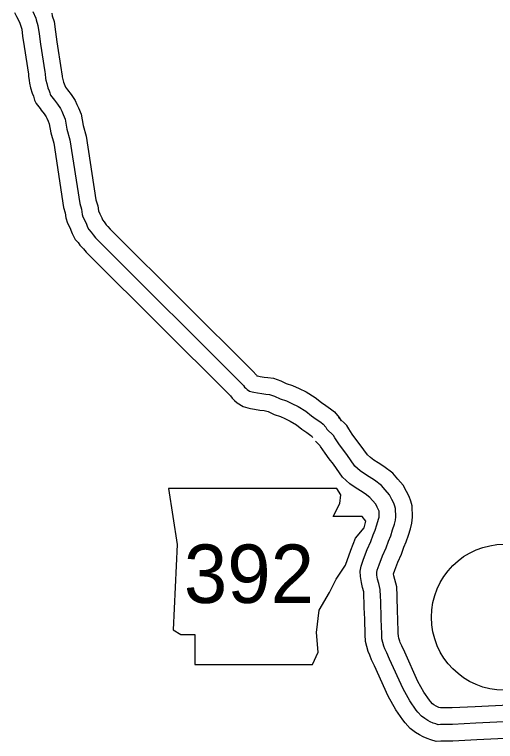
# Model space of a CAD drawing. Extents: x -83719 to 153526, y -11835 to 11446.
# Drawn here: x 11398 to 11543, y -234.5 to -15.6 of the extents above; entities that cross this region are included whole.
import ezdxf

# ---------------------------------------------------------------- set-up
doc = ezdxf.new("R2010")
doc.units = 0
for name, color, linetype in [('Level 10', 7, 'Continuous'), ('Level 21', 7, 'Continuous'), ('Level 27', 7, 'Continuous'), ('Level 59', 7, 'Continuous')]:
    doc.layers.add(name, color=color, linetype=linetype)

msp = doc.modelspace()

# ---------------------------------------------------------------- linework, layer by layer
at = {"layer": 'Level 10'}
for points in [[(11398, -14.89), (11398.57, -16.16), (11399.1, -17.02), (11399.61, -18.15), (11399.66, -18.44), (11400.16, -19.94), (11400.45, -22.04), (11400.87, -25.2), (11402.17, -33.53), (11402.24, -34.07), (11402.42, -35.46), (11402.53, -36.25), (11402.87, -37.58), (11403.29, -39.27), (11403.7, -40.16), (11403.79, -40.55), (11404.07, -41.3), (11404.51, -42.39), (11405.69, -43.86), (11406.02, -44.31), (11406.96, -45.49), (11407.51, -46.32), (11407.7, -46.74), (11408.11, -47.67), (11408.45, -48.46), (11408.94, -51.2), (11409.81, -54.31), (11412.79, -73.65), (11413.32, -75.3), (11413.51, -76.78), (11413.95, -78.35), (11414.77, -79.92), (11415.01, -80.47), (11415.37, -81.52), (11416.29, -83.27), (11417.2, -84.21), (11417.74, -85.03), (11418.76, -86.13), (11419.6, -87.07), (11420.81, -88.27), (11462.65, -129.9), (11463.12, -130.41), (11463.59, -131.1), (11464.3, -131.73), (11465.09, -132.51), (11466.93, -133.55), (11468.35, -133.97), (11469.14, -134.16), (11470.36, -134.39), (11471.92, -134.65), (11473.24, -134.79), (11473.7, -134.85), (11474.45, -135.14), (11476.33, -135.98), (11478.22, -136.6), (11479.49, -137.17), (11481.08, -137.97), (11482.99, -139.11), (11484.6, -140.38), (11486.1, -141.43), (11487.36, -142.34), (11487.62, -142.54), (11487.76, -142.7), (11487.9, -142.94)], [(11409.21, -15.13), (11409.36, -15.91), (11409.95, -17.67), (11410.36, -20.71), (11410.77, -23.76), (11412.08, -32.18), (11412.16, -32.84), (11412.33, -34.12), (11412.36, -34.33), (11412.56, -35.14), (11412.76, -35.91), (11413.21, -36.89), (11413.33, -37.39), (11413.65, -37.79), (11413.99, -38.27), (11415.07, -39.62), (11416.27, -41.45), (11416.82, -42.63), (11417.28, -43.69), (11418.09, -45.57), (11418.7, -48.97), (11419.6, -52.2), (11422.56, -71.36), (11423.11, -73.11), (11423.33, -74.7), (11423.77, -75.56), (11424.33, -76.81), (11424.54, -77.41), (11425.04, -77.93), (11425.64, -78.84), (11426.16, -79.4), (11426.86, -80.19), (11427.86, -81.18), (11469.84, -122.95), (11470.98, -124.17), (11471.1, -124.35), (11471.26, -124.39), (11472.1, -124.55), (11473.27, -124.74), (11474.35, -124.86), (11476.1, -125.06), (11478.28, -125.89), (11479.94, -126.64), (11481.86, -127.27), (11483.8, -128.15), (11485.89, -129.2), (11488.65, -130.84), (11490.59, -132.36), (11491.9, -133.29), (11493.32, -134.31), (11494.53, -135.24), (11495.93, -136.87), (11496.53, -137.89)], [(11536.86, -223.99), (11529.94, -224.35), (11527.63, -224.35), (11527.11, -224.38), (11526.41, -224.36), (11525.98, -224.21), (11525.51, -224.02), (11525.15, -223.82), (11524.45, -223.4), (11524.05, -223.11), (11523.44, -222.43), (11523.13, -222.04), (11521.43, -219.59), (11519.61, -216.35), (11515.66, -207.55), (11514.77, -205.67), (11514.32, -204.66), (11514.15, -204.22), (11513.91, -203.35), (11513.76, -202.75), (11513.71, -201.84), (11513.58, -197.45), (11513.52, -195.39), (11513.47, -193.98), (11513.41, -192.08), (11513.36, -190.61), (11513.24, -187.93), (11512.66, -185.71), (11512.39, -184.57), (11512.29, -184.01), (11512.65, -182.89), (11513.56, -180.46), (11514.66, -178.01), (11515.42, -175.97), (11516.12, -174.31), (11516.76, -172.3), (11517.37, -170.42), (11517.84, -168.69), (11517.99, -166.89), (11517.85, -163.53), (11517.48, -162.1), (11516.96, -160.71), (11516.24, -159.23), (11515.14, -157.3), (11513.56, -155.42), (11512.05, -153.7), (11509.36, -151.63), (11507.67, -150.6), (11506.37, -149.72), (11505.29, -148.98), (11504.41, -148.18), (11502.21, -145.1), (11500.94, -143.4), (11499.84, -141.89), (11498.78, -140.34), (11498.16, -139.26), (11495.72, -136.85)], [(11537.39, -233.97), (11530.2, -234.35), (11527.97, -234.35), (11527.29, -234.4), (11526.54, -234.37), (11525.14, -234.46), (11523.49, -233.93), (11522.46, -233.58), (11521.19, -233.06), (11520.14, -232.48), (11518.89, -231.72), (11517.33, -230.57), (11515.77, -228.87), (11515.06, -227.95), (11512.95, -224.9), (11510.67, -220.86), (11506.57, -211.73), (11505.68, -209.83), (11505.09, -208.51), (11504.64, -207.36), (11504.24, -205.9), (11503.83, -204.31), (11503.71, -202.28), (11503.59, -197.74), (11503.53, -195.72), (11503.47, -194.32), (11503.41, -192.42), (11503.36, -191.02), (11503.29, -189.43), (11502.95, -188.13), (11502.59, -186.6), (11502.28, -184.82), (11502.26, -183.21), (11502.52, -181.7), (11503.21, -179.59), (11504.3, -176.66), (11505.41, -174.2), (11506.13, -172.28), (11506.72, -170.85), (11507.24, -169.24), (11507.78, -167.56), (11507.95, -166.95), (11507.97, -166.68), (11507.91, -165.06), (11507.76, -164.66), (11507.38, -163.88), (11506.9, -163.03), (11505.97, -161.94), (11505.17, -161.02), (11503.69, -159.88), (11502.28, -159.02), (11500.75, -157.99), (11499.07, -156.84), (11496.9, -154.87), (11494.14, -151), (11492.89, -149.33), (11491.68, -147.67), (11490.29, -145.65), (11490.16, -145.41), (11488.71, -143.98)], [(11603.94, -220.76), (11536.89, -223.99)], [(11604.53, -230.74), (11537.37, -233.97)]]:
    msp.add_lwpolyline(points, dxfattribs=at)
at = {"layer": 'Level 21'}
msp.add_lwpolyline([(11444.47, -158.25), (11447.01, -175.17), (11445.88, -200.83), (11448.14, -202.24), (11452.36, -202.24), (11452.36, -211.26), (11487.89, -211.26), (11489.58, -207.6), (11489.02, -201.67), (11489.87, -194.91), (11492.97, -189.55), (11494.94, -185.6), (11497.76, -181.37), (11499.45, -176.86), (11500.86, -173.2), (11503.4, -170.09), (11503.96, -168.12), (11502.84, -166.71), (11494.1, -166.71), (11496.07, -162.76), (11496.35, -160.22), (11495.18, -158.28)], close=True, dxfattribs=at)
at = {"layer": 'Level 27'}
msp.add_circle((11545.72, -197.05), 22, dxfattribs=at)
at = {"layer": 'Level 59'}
for points in [[(11403.53, -14.67), (11404.41, -16.64), (11404.51, -17.17), (11405.05, -18.81), (11405.4, -21.38), (11405.82, -24.48), (11407.13, -32.85), (11407.2, -33.45), (11407.37, -34.79), (11407.44, -35.29), (11407.71, -36.36), (11408.02, -37.59), (11408.46, -38.52), (11408.6, -39.12), (11408.73, -39.49), (11408.87, -39.82), (11409.67, -40.82), (11410.01, -41.29), (11411.01, -42.55), (11411.89, -43.88), (11412.26, -44.68), (11412.7, -45.68), (11413.27, -47.01), (11413.82, -50.08), (11414.7, -53.25), (11417.67, -72.5), (11418.22, -74.21), (11418.42, -75.77), (11418.63, -76.51), (11419.27, -77.74), (11419.67, -78.64), (11419.98, -79.54), (11420.38, -80.31), (11421.12, -81.07), (11421.69, -81.93), (11422.46, -82.77), (11423.23, -83.63), (11424.34, -84.73), (11466.25, -126.42), (11467.05, -127.29), (11467.39, -127.79), (11467.72, -128.09), (11468.13, -128.48), (11468.89, -128.92), (11469.66, -129.14), (11470.2, -129.28), (11471.23, -129.47), (11472.6, -129.7), (11473.8, -129.83), (11474.9, -129.95), (11476.37, -130.51), (11478.14, -131.31), (11480.04, -131.93), (11481.64, -132.66), (11483.48, -133.58), (11485.82, -134.97), (11487.59, -136.37), (11489, -137.36), (11490.34, -138.32), (11491.07, -138.89), (11491.84, -139.79), (11492.21, -140.42)], [(11537.13, -228.98), (11530.07, -229.35), (11527.8, -229.35), (11527.2, -229.39), (11526.47, -229.37), (11525.77, -229.41), (11525.06, -229.18), (11524.22, -228.9), (11523.35, -228.54), (11522.64, -228.15), (11521.67, -227.56), (11520.69, -226.84), (11519.61, -225.65), (11519.1, -224.99), (11517.19, -222.25), (11515.14, -218.6), (11511.11, -209.64), (11510.22, -207.75), (11509.7, -206.59), (11509.39, -205.79), (11509.08, -204.63), (11508.8, -203.53), (11508.71, -202.06), (11508.58, -197.59), (11508.52, -195.55), (11508.47, -194.15), (11508.41, -192.25), (11508.36, -190.82), (11508.26, -188.68), (11507.81, -186.92), (11507.49, -185.59), (11507.27, -184.35), (11507.26, -183.62), (11507.39, -182.92), (11507.93, -181.24), (11508.93, -178.56), (11510.03, -176.1), (11510.77, -174.12), (11511.42, -172.58), (11512, -170.77), (11512.58, -168.99), (11512.89, -167.82), (11512.98, -166.78), (11512.88, -164.28), (11512.7, -163.62), (11512.36, -162.69), (11511.81, -161.56), (11511.02, -160.17), (11509.77, -158.68), (11508.61, -157.36), (11506.52, -155.75), (11504.97, -154.81), (11503.56, -153.86), (11502.18, -152.91), (11500.66, -151.53), (11498.17, -148.05), (11496.92, -146.37), (11495.76, -144.78), (11494.54, -142.99), (11494.16, -142.33), (11492.21, -140.42)], [(11604.23, -225.75), (11537.13, -228.98)]]:
    msp.add_lwpolyline(points, dxfattribs=at)

# ---------------------------------------------------------------- texts
at = {"layer": 'Level 21'}
msp.add_text('392', height=17.6, dxfattribs=at).set_placement((11449.06, -192.75))

doc.saveas('drawing.dxf')
